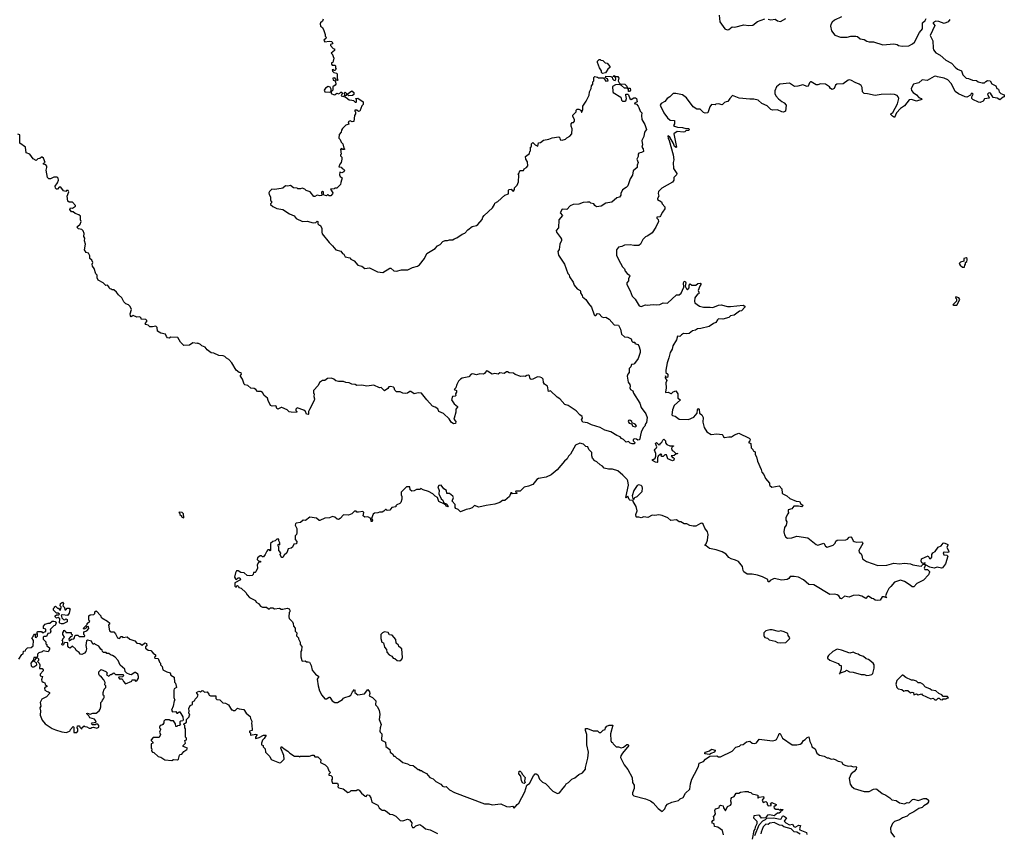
# Model space of a CAD drawing. Extents: x 2494106 to 2685573, y 758056 to 915185.
# Tile 322 of 507: x 2595668 to 2607370, y 869312 to 878982. Entities that reach past the tile are written whole.
import ezdxf

# ---------------------------------------------------------------- set-up
doc = ezdxf.new("R2010")
doc.units = 0

msp = doc.modelspace()

# ---------------------------------------------------------------- linework, layer by layer
at = {"layer": '0CON05XD'}
for points in [[(2599273, 878987), (2599268, 878965), (2599244, 878946), (2599237, 878933), (2599242, 878905), (2599265, 878890), (2599284, 878854), (2599300, 878805), (2599300, 878785), (2599310, 878775), (2599305, 878760), (2599283, 878737), (2599285, 878730), (2599295, 878720), (2599345, 878728), (2599375, 878722), (2599388, 878705), (2599380, 878695), (2599362, 878688), (2599362, 878675), (2599395, 878640), (2599410, 878635), (2599410, 878615), (2599370, 878585), (2599380, 878575), (2599400, 878525), (2599390, 878475), (2599375, 878470), (2599372, 878452), (2599383, 878443), (2599412, 878442), (2599422, 878432), (2599420, 878405), (2599428, 878392), (2599415, 878380), (2599405, 878380), (2599395, 878390), (2599380, 878385), (2599385, 878370), (2599403, 878353), (2599437, 878347), (2599442, 878325), (2599440, 878285), (2599448, 878265), (2599445, 878260), (2599432, 878262), (2599415, 878290), (2599390, 878285), (2599392, 878262), (2599408, 878258), (2599422, 878242), (2599423, 878217), (2599418, 878205), (2599388, 878182), (2599388, 878145), (2599378, 878132), (2599370, 878130), (2599370, 878105), (2599405, 878088), (2599418, 878092), (2599435, 878110), (2599455, 878102), (2599472, 878108), (2599485, 878120), (2599495, 878120), (2599500, 878105), (2599490, 878075), (2599515, 878070), (2599530, 878085), (2599530, 878095), (2599520, 878105), (2599535, 878120), (2599550, 878105), (2599550, 878085), (2599532, 878068), (2599532, 878062), (2599548, 878058), (2599585, 878030), (2599617, 878027), (2599635, 878020), (2599653, 878003), (2599665, 878002), (2599670, 878005), (2599670, 878035), (2599660, 878045), (2599685, 878050), (2599750, 878005), (2599750, 877975), (2599733, 877957), (2599710, 877895), (2599695, 877890), (2599675, 877908), (2599650, 877905), (2599650, 877895), (2599660, 877885), (2599660, 877865), (2599648, 877842), (2599638, 877772), (2599618, 877768), (2599595, 877780), (2599572, 877768), (2599578, 877742), (2599545, 877730), (2599505, 877690), (2599493, 877667), (2599490, 877645), (2599463, 877617), (2599460, 877575), (2599477, 877557), (2599490, 877525), (2599510, 877505), (2599520, 877455), (2599530, 877445), (2599525, 877440), (2599505, 877440), (2599495, 877450), (2599480, 877445), (2599490, 877385), (2599480, 877375), (2599480, 877365), (2599497, 877347), (2599498, 877325), (2599490, 877285), (2599472, 877265), (2599460, 877235), (2599488, 877228), (2599502, 877212), (2599517, 877207), (2599528, 877195), (2599520, 877175), (2599495, 877160), (2599472, 877168), (2599468, 877138), (2599475, 877120), (2599502, 877102), (2599483, 877047), (2599482, 877025), (2599435, 876980), (2599415, 876980), (2599405, 876970), (2599362, 876968), (2599388, 876925), (2599387, 876913), (2599365, 876890), (2599345, 876890), (2599335, 876900), (2599325, 876900), (2599315, 876890), (2599288, 876898), (2599280, 876905), (2599278, 876935), (2599265, 876940), (2599253, 876933), (2599258, 876892), (2599235, 876888), (2599205, 876898), (2599175, 876880), (2599165, 876880), (2599120, 876935), (2599073, 876953), (2599055, 876968), (2599025, 876978), (2599005, 876970), (2598975, 876970), (2598965, 876980), (2598923, 876983), (2598885, 877010), (2598855, 877002), (2598825, 877008), (2598795, 876980), (2598776, 876974), (2598695, 876962), (2598663, 876967), (2598635, 876940), (2598630, 876925), (2598633, 876903), (2598650, 876875), (2598650, 876835), (2598660, 876825), (2598660, 876805), (2598650, 876795), (2598650, 876785), (2598675, 876760), (2598725, 876736), (2598795, 876727), (2598875, 876673), (2598929, 876649), (2598955, 876620), (2599030, 876585), (2599085, 876587), (2599155, 876567), (2599188, 876572), (2599205, 876588), (2599210, 876585), (2599210, 876555), (2599225, 876540), (2599238, 876538), (2599257, 876505), (2599257, 876455), (2599263, 876435), (2599345, 876335), (2599385, 876296), (2599425, 876248), (2599485, 876230), (2599504, 876204), (2599520, 876195), (2599534, 876164), (2599591, 876151), (2599605, 876134), (2599643, 876115), (2599688, 876065), (2599735, 876051), (2599770, 876025), (2599825, 876031), (2599922, 875985), (2599985, 875979), (2600065, 876028), (2600077, 876027), (2600115, 875999), (2600145, 875993), (2600205, 876009), (2600279, 876011), (2600335, 876035), (2600395, 876051), (2600420, 876070), (2600478, 876145), (2600506, 876205), (2600606, 876264), (2600633, 876295), (2600665, 876312), (2600698, 876345), (2600725, 876359), (2600754, 876356), (2600775, 876366), (2600815, 876364), (2600832, 876378), (2600865, 876389), (2600925, 876433), (2600958, 876445), (2600994, 876485), (2601045, 876523), (2601095, 876536), (2601113, 876547), (2601164, 876606), (2601174, 876636), (2601189, 876655), (2601286, 876744), (2601312, 876785), (2601315, 876800), (2601349, 876821), (2601432, 876898), (2601476, 876914), (2601479, 876955), (2601485, 876963), (2601508, 876968), (2601525, 876948), (2601536, 876945), (2601548, 876965), (2601550, 876985), (2601580, 877015), (2601596, 877055), (2601600, 877135), (2601590, 877145), (2601600, 877155), (2601610, 877185), (2601615, 877190), (2601655, 877190), (2601662, 877208), (2601690, 877225), (2601708, 877245), (2601702, 877292), (2601683, 877323), (2601680, 877355), (2601727, 877393), (2601730, 877415), (2601740, 877425), (2601740, 877465), (2601750, 877475), (2601752, 877505), (2601761, 877519), (2601765, 877522), (2601794, 877494), (2601825, 877480), (2601835, 877520), (2601857, 877523), (2601895, 877552), (2601955, 877562), (2601995, 877578), (2602075, 877588), (2602088, 877578), (2602093, 877553), (2602115, 877550), (2602155, 877560), (2602172, 877578), (2602205, 877597), (2602230, 877625), (2602232, 877685), (2602220, 877715), (2602220, 877745), (2602235, 877760), (2602248, 877762), (2602260, 877775), (2602260, 877795), (2602243, 877833), (2602243, 877847), (2602280, 877885), (2602280, 877905), (2602293, 877917), (2602315, 877918), (2602338, 877908), (2602343, 877883), (2602348, 877882), (2602360, 877915), (2602360, 877955), (2602400, 878015), (2602436, 878085), (2602440, 878125), (2602458, 878165), (2602462, 878195), (2602478, 878215), (2602480, 878245), (2602490, 878255), (2602490, 878295), (2602505, 878308), (2602535, 878300), (2602545, 878290), (2602605, 878290), (2602635, 878250), (2602660, 878255), (2602655, 878280), (2602642, 878282), (2602630, 878295), (2602635, 878310), (2602695, 878308), (2602708, 878298), (2602715, 878280), (2602730, 878265), (2602745, 878260), (2602752, 878275), (2602748, 878298), (2602720, 878305), (2602735, 878318), (2602748, 878308), (2602776, 878306), (2602790, 878285), (2602780, 878255), (2602792, 878232), (2602805, 878220), (2602860, 878215), (2602885, 878190), (2602890, 878170), (2602925, 878170), (2602926, 878144), (2602915, 878130), (2602905, 878130), (2602902, 878152), (2602890, 878170), (2602855, 878168), (2602820, 878200), (2602795, 878210), (2602747, 878207), (2602713, 878187), (2602717, 878127), (2602722, 878115), (2602813, 878063), (2602820, 878025), (2602834, 878014), (2602865, 878012), (2602871, 878019), (2602879, 878045), (2602870, 878085), (2602873, 878097), (2602895, 878098), (2602905, 878090), (2602918, 878045), (2602935, 878032), (2602968, 878052), (2602985, 878052), (2602997, 878045), (2603008, 878005), (2602970, 877985), (2602998, 877978), (2603020, 877955), (2603025, 877940), (2603042, 877895), (2603062, 877875), (2603058, 877845), (2603062, 877795), (2603098, 877735), (2603118, 877675), (2603093, 877647), (2603087, 877595), (2603063, 877545), (2603070, 877495), (2603062, 877465), (2603077, 877447), (2603080, 877415), (2603057, 877403), (2603025, 877397), (2603018, 877385), (2603018, 877355), (2603003, 877325), (2603018, 877285), (2603007, 877253), (2603006, 877224), (2602960, 877185), (2602950, 877135), (2602925, 877090), (2602895, 877008), (2602875, 876987), (2602832, 876958), (2602814, 876916), (2602813, 876895), (2602795, 876872), (2602764, 876866), (2602707, 876813), (2602635, 876800), (2602580, 876765), (2602525, 876758), (2602504, 876774), (2602490, 876795), (2602455, 876802), (2602442, 876812), (2602415, 876812), (2602365, 876808), (2602315, 876790), (2602244, 876786), (2602211, 876769), (2602172, 876728), (2602115, 876730), (2602092, 876685), (2602117, 876653), (2602077, 876605), (2602072, 876508), (2602042, 876475), (2602048, 876455), (2602095, 876395)], [(2603980, 879035), (2603988, 878955), (2604047, 878875), (2604075, 878860), (2604097, 878865), (2604135, 878896), (2604167, 878893), (2604275, 878919), (2604335, 878911), (2604382, 878918), (2604435, 878960), (2604525, 878993)], [(2604565, 878990), (2604595, 878980), (2604645, 878987), (2604675, 878967), (2604709, 878961), (2604775, 878997)], [(2605434, 879015), (2605350, 878975), (2605325, 878953), (2605307, 878925), (2605304, 878904), (2605318, 878848), (2605357, 878797), (2605425, 878774), (2605504, 878776), (2605544, 878786), (2605605, 878788), (2605625, 878782), (2605655, 878754), (2605705, 878746), (2605736, 878726), (2605765, 878717), (2605815, 878720), (2605925, 878683), (2606055, 878696), (2606095, 878687), (2606114, 878674), (2606155, 878669), (2606235, 878672), (2606280, 878695), (2606303, 878715), (2606362, 878828), (2606397, 878875), (2606399, 878945), (2606428, 878972), (2606442, 878995)], [(2606723, 878985), (2606701, 878955), (2606655, 878936), (2606590, 878960), (2606555, 878966), (2606522, 878945), (2606546, 878914), (2606490, 878795), (2606521, 878731), (2606524, 878644), (2606530, 878625), (2606555, 878588), (2606609, 878559), (2606675, 878502), (2606744, 878465), (2606785, 878419), (2606815, 878394), (2606860, 878375), (2606879, 878325), (2606915, 878287), (2606945, 878283), (2606992, 878262), (2607039, 878259), (2607060, 878245), (2607107, 878233), (2607135, 878230), (2607151, 878249), (2607171, 878259), (2607200, 878255), (2607221, 878221), (2607270, 878195), (2607280, 878165), (2607300, 878155), (2607310, 878125), (2607330, 878105), (2607368, 878088), (2607370, 878065), (2607355, 878060), (2607315, 878028), (2607285, 878050), (2607239, 878059), (2607205, 878110), (2607195, 878112), (2607182, 878108), (2607170, 878095), (2607192, 878055), (2607189, 878051), (2607135, 878040), (2607117, 878015), (2607085, 877997), (2607065, 878001), (2606995, 878034), (2606983, 878045), (2606983, 878067), (2606998, 878095), (2606988, 878108), (2606975, 878100), (2606970, 878085), (2606925, 878062), (2606905, 878064), (2606825, 878101), (2606785, 878127), (2606741, 878221), (2606698, 878268), (2606657, 878287), (2606575, 878302)], [(2602595, 878342), (2602583, 878353), (2602583, 878375), (2602558, 878408), (2602534, 878474), (2602535, 878490), (2602555, 878510), (2602565, 878510), (2602575, 878500), (2602598, 878498), (2602625, 878468), (2602648, 878465), (2602682, 878425), (2602680, 878415), (2602658, 878395), (2602639, 878361), (2602629, 878351), (2602595, 878342)], [(2606575, 878302), (2606555, 878309), (2606535, 878308), (2606455, 878260), (2606395, 878268), (2606355, 878230), (2606292, 878215), (2606264, 878166), (2606265, 878142), (2606285, 878117), (2606325, 878090), (2606355, 878057), (2606380, 878045), (2606388, 878032), (2606325, 878012), (2606265, 878034), (2606239, 878031), (2606185, 877960), (2606135, 877927), (2606087, 877875), (2606065, 877820), (2606040, 877835), (2606020, 877855), (2606020, 877865), (2606045, 877880), (2606099, 877981), (2606116, 878045), (2606109, 878065), (2606095, 878079), (2606065, 878094), (2606015, 878095), (2605905, 878094), (2605835, 878079), (2605745, 878101), (2605704, 878104), (2605683, 878123), (2605681, 878175), (2605669, 878199), (2605646, 878216), (2605596, 878236), (2605555, 878261), (2605535, 878267), (2605515, 878264), (2605455, 878221), (2605378, 878215), (2605363, 878205), (2605346, 878164), (2605325, 878153), (2605305, 878163), (2605292, 878182), (2605244, 878214), (2605185, 878218), (2605155, 878208), (2605135, 878208), (2605075, 878242), (2605065, 878242), (2605055, 878232), (2605037, 878193), (2605025, 878186), (2604975, 878206), (2604915, 878190), (2604875, 878187), (2604815, 878226), (2604704, 878216), (2604664, 878185), (2604642, 878135), (2604642, 878105), (2604655, 878075), (2604685, 878041), (2604725, 878008), (2604755, 877992), (2604779, 877965), (2604769, 877895), (2604746, 877884), (2604725, 877886), (2604675, 877912), (2604615, 877906), (2604595, 877916), (2604550, 877960), (2604489, 877985), (2604444, 878024), (2604395, 878038), (2604345, 878036), (2604218, 878048), (2604138, 878082), (2604106, 878045), (2604085, 878008), (2604064, 878006), (2604045, 877998), (2604015, 877970), (2603975, 877982), (2603943, 877977), (2603935, 877970), (2603890, 877975), (2603870, 877945), (2603848, 877875), (2603815, 877869), (2603795, 877879), (2603755, 877917), (2603715, 877918), (2603670, 877945), (2603592, 878052), (2603547, 878087), (2603466, 878104), (2603435, 878104), (2603393, 878065), (2603364, 878046), (2603335, 878011), (2603292, 877985), (2603280, 877965), (2603324, 877874), (2603367, 877817), (2603399, 877789), (2603450, 877785), (2603452, 877745), (2603440, 877725), (2603450, 877715), (2603485, 877704), (2603545, 877700), (2603585, 877687), (2603615, 877687), (2603630, 877675), (2603617, 877663), (2603585, 877660), (2603572, 877648), (2603556, 877644), (2603480, 877655), (2603443, 877625), (2603472, 877465), (2603469, 877461), (2603452, 877475), (2603439, 877509), (2603394, 877585), (2603375, 877602), (2603372, 877598), (2603375, 877575), (2603387, 877547), (2603435, 877375), (2603442, 877315), (2603436, 877285), (2603438, 877215), (2603476, 877155), (2603475, 877138), (2603442, 877105), (2603443, 877075), (2603425, 877049), (2603299, 876981), (2603259, 876941), (2603257, 876915), (2603263, 876885), (2603247, 876855), (2603248, 876845), (2603296, 876816), (2603305, 876793), (2603336, 876756), (2603337, 876733), (2603306, 876694), (2603285, 876650), (2603275, 876640), (2603240, 876635), (2603240, 876625), (2603257, 876607), (2603260, 876585), (2603228, 876515), (2603183, 876447), (2603135, 876412), (2603105, 876400), (2603075, 876368), (2603047, 876315), (2603025, 876300), (2602967, 876297), (2602925, 876308), (2602855, 876302), (2602825, 876288), (2602785, 876278), (2602760, 876245), (2602762, 876185), (2602783, 876133), (2602832, 876045), (2602855, 876020), (2602862, 875995), (2602887, 875967), (2602917, 875947), (2602918, 875935), (2602903, 875905), (2602902, 875878), (2602882, 875855), (2602882, 875835), (2602925, 875760), (2602948, 875695), (2602982, 875662), (2603031, 875581), (2603055, 875574), (2603105, 875594), (2603125, 875588), (2603195, 875596), (2603232, 875592), (2603275, 875599), (2603315, 875616), (2603366, 875614), (2603475, 875710), (2603507, 875713), (2603529, 875731), (2603563, 875805), (2603559, 875855), (2603565, 875870), (2603575, 875873), (2603586, 875854), (2603578, 875815), (2603592, 875782), (2603605, 875770), (2603623, 875795), (2603624, 875825), (2603635, 875842), (2603657, 875827), (2603702, 875828), (2603728, 875845), (2603755, 875850), (2603762, 875845), (2603762, 875835), (2603752, 875815), (2603732, 875765), (2603740, 875745), (2603738, 875725), (2603725, 875718), (2603692, 875675), (2603688, 875635), (2603692, 875615), (2603746, 875576), (2603795, 875564), (2603875, 875567), (2603905, 875560), (2603975, 875589), (2604005, 875594), (2604080, 875575), (2604115, 875573), (2604265, 875591), (2604286, 875576), (2604287, 875565), (2604248, 875522), (2604224, 875516), (2604158, 875472), (2604115, 875463), (2604096, 875444), (2604025, 875421), (2603975, 875427), (2603960, 875415), (2603942, 875385), (2603915, 875373), (2603864, 875336), (2603765, 875310), (2603725, 875309), (2603698, 875292), (2603665, 875284), (2603626, 875254), (2603595, 875249), (2603557, 875253), (2603532, 875238), (2603515, 875218), (2603485, 875220), (2603472, 875178), (2603431, 875105), (2603424, 875065), (2603399, 875025), (2603384, 874964), (2603364, 874905), (2603346, 874815), (2603348, 874788), (2603370, 874770), (2603372, 874745), (2603365, 874729), (2603353, 874733), (2603345, 874750), (2603338, 874735), (2603338, 874725), (2603358, 874695), (2603346, 874665), (2603351, 874605), (2603343, 874555), (2603345, 874550), (2603375, 874557), (2603405, 874538), (2603415, 874538), (2603435, 874560), (2603465, 874570), (2603489, 874535), (2603489, 874485), (2603520, 874465), (2603445, 874395), (2603427, 874345), (2603420, 874285), (2603425, 874277), (2603458, 874268), (2603506, 874236), (2603615, 874232), (2603680, 874260), (2603718, 874305), (2603722, 874345), (2603735, 874360), (2603742, 874352), (2603746, 874306), (2603774, 874284), (2603791, 874255), (2603785, 874200), (2603804, 874135), (2603834, 874084), (2603885, 874054), (2603955, 874059), (2604015, 874051), (2604026, 874046), (2604032, 874025), (2604045, 874017), (2604096, 874024), (2604126, 874024), (2604163, 874047), (2604215, 874067), (2604339, 874009), (2604350, 873995), (2604340, 873965), (2604330, 873955), (2604358, 873945), (2604362, 873895), (2604382, 873875), (2604387, 873857), (2604407, 873845), (2604407, 873815), (2604426, 873785), (2604436, 873736), (2604482, 873635), (2604490, 873605), (2604513, 873575), (2604530, 873530), (2604580, 873475), (2604578, 873455), (2604583, 873445), (2604606, 873426), (2604695, 873440), (2604727, 873405), (2604730, 873355), (2604739, 873345), (2604785, 873324), (2604821, 873291), (2604895, 873259), (2604934, 873254), (2604950, 873230), (2604978, 873208), (2604964, 873194), (2604922, 873202), (2604870, 873200), (2604845, 873170), (2604800, 873155), (2604803, 873133), (2604810, 873125), (2604793, 873107), (2604775, 873060), (2604774, 873035), (2604786, 873015), (2604776, 872974), (2604759, 872945), (2604751, 872895), (2604758, 872858), (2604775, 872831), (2604795, 872821), (2604844, 872824), (2604905, 872842), (2605035, 872822), (2605135, 872744), (2605155, 872737), (2605225, 872760), (2605244, 872725), (2605265, 872714), (2605335, 872738), (2605358, 872762), (2605367, 872785), (2605382, 872798), (2605488, 872802), (2605505, 872810), (2605525, 872833), (2605545, 872836), (2605555, 872830), (2605575, 872788), (2605585, 872780), (2605615, 872773), (2605675, 872777), (2605685, 872770), (2605688, 872755), (2605642, 872675), (2605644, 872654), (2605668, 872635), (2605678, 872615), (2605683, 872575), (2605731, 872541), (2605866, 872496), (2605975, 872500), (2606055, 872524), (2606125, 872516), (2606185, 872524), (2606256, 872516), (2606284, 872504), (2606355, 872491), (2606385, 872488), (2606390, 872495), (2606405, 872512), (2606425, 872510), (2606430, 872525), (2606405, 872520), (2606388, 872528), (2606381, 872545), (2606387, 872575), (2606465, 872612), (2606480, 872580), (2606495, 872580), (2606507, 872593), (2606508, 872625), (2606520, 872645), (2606547, 872663), (2606585, 872713), (2606621, 872729), (2606645, 872762), (2606655, 872763), (2606698, 872745), (2606700, 872735), (2606688, 872708), (2606708, 872675), (2606710, 872655), (2606695, 872648), (2606655, 872653), (2606644, 872645), (2606652, 872622), (2606687, 872617), (2606698, 872605), (2606670, 872515), (2606635, 872469), (2606623, 872463), (2606573, 872477), (2606535, 872464), (2606486, 872476), (2606435, 872502), (2606416, 872465), (2606425, 872448), (2606456, 872446), (2606480, 872425), (2606482, 872415), (2606468, 872385), (2606410, 872320), (2606330, 872280), (2606295, 872243), (2606275, 872240), (2606252, 872262), (2606185, 872305), (2606135, 872319), (2606065, 872296), (2606022, 872245), (2605999, 872221), (2605973, 872175), (2605958, 872135), (2605968, 872112), (2605942, 872122), (2605918, 872122), (2605895, 872082), (2605865, 872078), (2605835, 872082), (2605815, 872100), (2605795, 872102), (2605755, 872129), (2605744, 872126), (2605725, 872103), (2605675, 872132), (2605635, 872142), (2605575, 872139), (2605525, 872119), (2605471, 872129), (2605435, 872100), (2605425, 872102), (2605405, 872136), (2605385, 872147), (2605355, 872154), (2605295, 872149), (2605108, 872265), (2605045, 872271), (2604985, 872326), (2604925, 872357), (2604874, 872366), (2604825, 872366), (2604808, 872342), (2604790, 872330), (2604725, 872320), (2604635, 872339), (2604588, 872315), (2604575, 872300), (2604565, 872300), (2604558, 872328), (2604495, 872361), (2604435, 872381), (2604375, 872392), (2604315, 872392), (2604275, 872420)], [(2599355, 878120), (2599370, 878130), (2599370, 878155), (2599358, 878178), (2599335, 878188), (2599301, 878169), (2599288, 878145), (2599294, 878124), (2599355, 878120)], [(2599578, 878078), (2599560, 878095), (2599615, 878138), (2599640, 878115), (2599637, 878093), (2599625, 878080), (2599578, 878078)], [(2602095, 876395), (2602106, 876375), (2602106, 876356), (2602088, 876315), (2602079, 876251), (2602062, 876225), (2602071, 876185), (2602144, 876075), (2602184, 875965), (2602198, 875948), (2602204, 875924), (2602244, 875864), (2602258, 875825), (2602294, 875784), (2602327, 875765), (2602333, 875755), (2602332, 875735), (2602352, 875705), (2602355, 875690), (2602395, 875657), (2602427, 875607), (2602463, 875565), (2602496, 875476), (2602505, 875468), (2602515, 875468), (2602535, 875490), (2602555, 875488), (2602585, 875450), (2602605, 875444), (2602635, 875447), (2602674, 875424), (2602734, 875354), (2602785, 875350), (2602807, 875305), (2602820, 875245), (2602854, 875214), (2602897, 875207), (2602935, 875188), (2602943, 875163), (2602955, 875150), (2602978, 875148), (2602980, 875135), (2603015, 875120), (2603028, 875105), (2603043, 875053), (2603042, 875025), (2603017, 874955), (2602976, 874894), (2602965, 874889), (2602938, 874885), (2602932, 874855), (2602912, 874835), (2602912, 874788), (2602895, 874770), (2602886, 874744), (2602898, 874675), (2602918, 874645), (2602923, 874625), (2602920, 874605), (2602928, 874585), (2602955, 874570), (2602963, 874545), (2603040, 874425), (2603054, 874374), (2603108, 874298), (2603124, 874255), (2603116, 874195), (2603105, 874180), (2603098, 874152), (2603079, 874131), (2603052, 874078), (2603035, 873990), (2603014, 873984), (2602997, 873997), (2602975, 874000), (2602958, 873992), (2602960, 873975), (2602977, 873957), (2602975, 873942), (2602945, 873940), (2602925, 873950), (2602905, 873970), (2602875, 873960), (2602845, 873992), (2602820, 874005), (2602804, 874024), (2602765, 874040), (2602695, 874083), (2602622, 874102), (2602566, 874136), (2602465, 874166), (2602415, 874190), (2602359, 874199), (2602343, 874225), (2602358, 874245), (2602352, 874265), (2602324, 874284), (2602282, 874335), (2602185, 874397), (2602145, 874410), (2602088, 874475), (2602054, 874494), (2601975, 874572), (2601952, 874565), (2601942, 874625), (2601905, 874652), (2601895, 874670), (2601889, 874709), (2601875, 874724), (2601855, 874734), (2601822, 874738), (2601765, 874710), (2601745, 874707), (2601733, 874715), (2601725, 874750), (2601716, 874756), (2601695, 874753), (2601675, 874741), (2601655, 874747), (2601622, 874742), (2601556, 874766), (2601535, 874780), (2601485, 874783), (2601465, 874797), (2601455, 874797), (2601424, 874776), (2601376, 874784), (2601355, 874770), (2601315, 874777), (2601285, 874770), (2601226, 874806), (2601215, 874807), (2601193, 874777), (2601179, 874771), (2601135, 874774), (2601098, 874762), (2601055, 874774), (2601035, 874770), (2601005, 874738), (2600925, 874722), (2600905, 874710), (2600882, 874685), (2600862, 874645), (2600852, 874608), (2600832, 874585), (2600860, 874575), (2600860, 874555), (2600848, 874535), (2600850, 874515), (2600842, 874508), (2600812, 874505), (2600798, 874465), (2600832, 874415), (2600870, 874385), (2600870, 874375), (2600850, 874355), (2600852, 874318), (2600833, 874245), (2600828, 874235), (2600850, 874205), (2600848, 874182), (2600825, 874180), (2600795, 874197), (2600770, 874240), (2600705, 874300), (2600650, 874325), (2600636, 874356), (2600605, 874378), (2600575, 874388), (2600505, 874463), (2600445, 874542), (2600405, 874547), (2600355, 874537), (2600315, 874562), (2600305, 874562), (2600275, 874544), (2600255, 874540), (2600220, 874545), (2600189, 874559), (2600145, 874560), (2600125, 874580), (2600120, 874605), (2600110, 874615), (2600075, 874622), (2600055, 874620), (2600043, 874597), (2600005, 874572), (2599965, 874610), (2599945, 874608), (2599875, 874637), (2599795, 874626), (2599735, 874639), (2599675, 874636), (2599655, 874646), (2599615, 874651), (2599585, 874666), (2599545, 874669), (2599515, 874682), (2599455, 874680), (2599425, 874690), (2599401, 874711), (2599375, 874720), (2599325, 874718), (2599296, 874694), (2599268, 874692), (2599230, 874670), (2599216, 874634), (2599160, 874575), (2599160, 874545), (2599168, 874535), (2599162, 874505), (2599172, 874475), (2599168, 874455), (2599110, 874350), (2599102, 874325), (2599102, 874295), (2599095, 874288), (2599075, 874292), (2599064, 874324), (2599045, 874343), (2598965, 874368), (2598948, 874355), (2598948, 874338), (2598960, 874325), (2598958, 874312), (2598893, 874317), (2598872, 874322), (2598845, 874344), (2598785, 874371), (2598775, 874373), (2598735, 874352), (2598725, 874360), (2598715, 874388), (2598705, 874392), (2598667, 874387), (2598650, 874395), (2598620, 874455), (2598613, 874485), (2598572, 874515), (2598553, 874553), (2598535, 874563), (2598495, 874562), (2598476, 874586), (2598455, 874600), (2598415, 874602), (2598380, 874635), (2598345, 874642), (2598335, 874652), (2598315, 874710), (2598290, 874745), (2598290, 874755), (2598302, 874768), (2598300, 874785), (2598275, 874790), (2598240, 874815), (2598190, 874905), (2598153, 874943), (2598125, 874958), (2598105, 874978), (2598085, 874988), (2598035, 874990), (2597975, 875020), (2597945, 875022), (2597895, 875058), (2597870, 875090), (2597834, 875104), (2597815, 875122), (2597786, 875136), (2597775, 875133), (2597725, 875142), (2597685, 875114), (2597618, 875108), (2597579, 875149), (2597546, 875206), (2597465, 875207), (2597445, 875198), (2597425, 875202), (2597412, 875215), (2597400, 875245), (2597345, 875257), (2597305, 875282), (2597302, 875322), (2597285, 875338), (2597245, 875330), (2597215, 875332), (2597195, 875350), (2597165, 875358), (2597158, 875372), (2597180, 875395), (2597178, 875408), (2597165, 875420), (2597113, 875423), (2597110, 875435), (2597095, 875450), (2597058, 875448), (2597015, 875468), (2596992, 875452), (2596983, 875463), (2596980, 875485), (2596997, 875537), (2596980, 875575), (2596960, 875595), (2596930, 875605), (2596907, 875627), (2596882, 875675), (2596842, 875712), (2596820, 875745), (2596785, 875770), (2596765, 875770), (2596755, 875780), (2596742, 875782), (2596730, 875795), (2596730, 875805), (2596710, 875825), (2596693, 875823), (2596660, 875855), (2596602, 875885), (2596588, 875915), (2596587, 875945), (2596573, 875963), (2596552, 876025), (2596533, 876053), (2596530, 876075), (2596536, 876096), (2596523, 876123), (2596502, 876145), (2596502, 876175), (2596486, 876206), (2596457, 876217), (2596438, 876248), (2596448, 876315), (2596438, 876355), (2596440, 876385), (2596430, 876405), (2596432, 876442), (2596422, 876472), (2596405, 876490), (2596365, 876498), (2596348, 876515), (2596354, 876526), (2596385, 876550), (2596398, 876585), (2596390, 876605), (2596390, 876645), (2596372, 876662), (2596325, 876678), (2596305, 876700), (2596285, 876700), (2596263, 876725), (2596270, 876745), (2596295, 876740), (2596330, 876765), (2596330, 876775), (2596295, 876812), (2596255, 876812), (2596238, 876825), (2596230, 876885), (2596250, 876935), (2596245, 876950), (2596225, 876950), (2596215, 876940), (2596188, 876948), (2596155, 876990), (2596135, 876990), (2596115, 876968), (2596105, 876968), (2596092, 876978), (2596088, 877005), (2596117, 877043), (2596128, 877075), (2596125, 877100), (2596112, 877112), (2596075, 877112), (2596035, 877092), (2596015, 877092), (2595998, 877105), (2595982, 877195), (2595992, 877225), (2595992, 877242), (2595978, 877258), (2595950, 877265), (2595950, 877275), (2595970, 877285), (2595950, 877335), (2595935, 877350), (2595925, 877350), (2595908, 877332), (2595885, 877330), (2595865, 877310), (2595827, 877327), (2595790, 877385), (2595745, 877400), (2595738, 877468), (2595668, 877515), (2595670, 877615), (2595645, 877620)], [(2606895, 876040), (2606900, 876065), (2606910, 876075), (2606910, 876095), (2606925, 876110), (2606930, 876125), (2606930, 876145), (2606915, 876152), (2606890, 876145), (2606888, 876112), (2606848, 876102), (2606832, 876085), (2606844, 876064), (2606875, 876040), (2606895, 876040)], [(2606805, 875590), (2606842, 875655), (2606830, 875675), (2606795, 875690), (2606790, 875675), (2606800, 875665), (2606800, 875635), (2606760, 875595), (2606765, 875590), (2606805, 875590)], [(2602985, 874143), (2603000, 874155), (2602982, 874175), (2602945, 874190), (2602942, 874205), (2602928, 874218), (2602915, 874222), (2602903, 874217), (2602898, 874205), (2602910, 874185), (2602938, 874178), (2602955, 874153), (2602985, 874143)], [(2604275, 872420), (2604267, 872437), (2604260, 872485), (2604211, 872541), (2604175, 872560), (2604124, 872574), (2604095, 872592), (2604065, 872628), (2604015, 872659), (2603945, 872682), (2603865, 872698), (2603825, 872730), (2603812, 872732), (2603827, 872753), (2603841, 872795), (2603849, 872865), (2603842, 872895), (2603810, 872940), (2603789, 872985), (2603775, 872997), (2603760, 872995), (2603705, 872962), (2603672, 872962), (2603632, 872972), (2603595, 872992), (2603565, 872990), (2603525, 873013), (2603505, 873016), (2603475, 873037), (2603405, 873030), (2603371, 873061), (2603305, 873090), (2603265, 873097), (2603215, 873088), (2603185, 873092), (2603133, 873067), (2603085, 873073), (2603055, 873060), (2603025, 873070), (2602998, 873068), (2602993, 873073), (2602990, 873100), (2603008, 873145), (2602996, 873196), (2602958, 873255), (2602958, 873268), (2602920, 873270), (2602910, 873280), (2602902, 873298), (2602895, 873320), (2602875, 873300), (2602873, 873305), (2602902, 873448), (2602895, 873500), (2602886, 873516), (2602838, 873568), (2602775, 873620), (2602715, 873642), (2602665, 873640), (2602615, 873650), (2602596, 873676), (2602565, 873690), (2602529, 873729), (2602505, 873740), (2602475, 873770), (2602467, 873797), (2602467, 873837), (2602430, 873875), (2602420, 873905), (2602395, 873910), (2602367, 873937), (2602325, 873948), (2602274, 873926), (2602215, 873820), (2602190, 873795), (2602176, 873764), (2602142, 873735), (2602056, 873634), (2601985, 873572), (2601925, 873546), (2601835, 873530), (2601814, 873516), (2601765, 873458), (2601715, 873438), (2601663, 873427), (2601615, 873380), (2601565, 873380), (2601560, 873365), (2601578, 873358), (2601575, 873350), (2601525, 873348), (2601515, 873358), (2601505, 873358), (2601490, 873315), (2601435, 873268), (2601405, 873268), (2601375, 873244), (2601315, 873223), (2601211, 873209), (2601125, 873187), (2601075, 873210), (2601045, 873182), (2601015, 873167), (2600975, 873160), (2600905, 873132), (2600879, 873159), (2600852, 873172), (2600843, 873183), (2600842, 873222), (2600808, 873258), (2600822, 873305), (2600815, 873320), (2600775, 873352), (2600745, 873350), (2600742, 873385), (2600708, 873405), (2600675, 873450), (2600650, 873445), (2600638, 873432), (2600652, 873385), (2600650, 873345), (2600677, 873287), (2600695, 873270), (2600710, 873240), (2600735, 873227), (2600758, 873205), (2600760, 873195), (2600755, 873192), (2600735, 873202), (2600728, 873218), (2600710, 873230), (2600648, 873255), (2600634, 873304), (2600605, 873320), (2600577, 873347), (2600526, 873376), (2600464, 873394), (2600435, 873410), (2600425, 873400), (2600385, 873400), (2600355, 873383), (2600328, 873378), (2600310, 873395), (2600305, 873430), (2600265, 873430), (2600202, 873365), (2600202, 873335), (2600210, 873315), (2600208, 873285), (2600198, 873245), (2600185, 873232), (2600150, 873215), (2600140, 873205), (2600138, 873192), (2600090, 873185), (2600065, 873152), (2600035, 873150), (2600025, 873160), (2600015, 873160), (2599995, 873140), (2599975, 873130), (2599945, 873130), (2599925, 873122), (2599883, 873117), (2599868, 873105), (2599850, 873055), (2599860, 873035), (2599855, 873020), (2599845, 873020), (2599840, 873055), (2599805, 873072), (2599768, 873068), (2599750, 873085), (2599758, 873125), (2599747, 873137), (2599695, 873128), (2599675, 873130), (2599665, 873140), (2599645, 873140), (2599615, 873108), (2599577, 873093), (2599515, 873098), (2599476, 873054), (2599455, 873042), (2599440, 873045), (2599415, 873070), (2599385, 873078), (2599348, 873062), (2599295, 873058), (2599235, 873028), (2599225, 873030), (2599195, 873058), (2599115, 873070), (2599065, 873030), (2599038, 873032), (2599005, 873008), (2598955, 872998), (2598945, 872990), (2598942, 872975), (2598963, 872935), (2598962, 872885), (2598958, 872862), (2598943, 872847), (2598940, 872805), (2598962, 872782), (2598958, 872752), (2598925, 872750), (2598910, 872715), (2598895, 872700), (2598860, 872695), (2598842, 872645), (2598812, 872618), (2598795, 872590), (2598785, 872590), (2598770, 872605), (2598762, 872625), (2598770, 872645), (2598748, 872675), (2598748, 872718), (2598740, 872725), (2598740, 872745), (2598745, 872750), (2598758, 872742), (2598760, 872765), (2598748, 872788), (2598747, 872807), (2598725, 872810), (2598705, 872790), (2598675, 872780), (2598650, 872755), (2598650, 872675), (2598645, 872670), (2598635, 872680), (2598615, 872680), (2598603, 872667), (2598587, 872625), (2598565, 872600), (2598555, 872600), (2598542, 872612), (2598525, 872612), (2598492, 872588), (2598490, 872565), (2598505, 872550), (2598528, 872548), (2598530, 872535), (2598505, 872530), (2598490, 872505), (2598492, 872465), (2598475, 872420), (2598465, 872410), (2598445, 872410), (2598442, 872388), (2598432, 872378), (2598395, 872372), (2598372, 872378), (2598335, 872408), (2598295, 872410), (2598265, 872430), (2598245, 872430), (2598233, 872407), (2598222, 872355), (2598232, 872335), (2598245, 872330), (2598265, 872350), (2598285, 872350), (2598290, 872325), (2598225, 872290), (2598225, 872250), (2598235, 872240), (2598245, 872240), (2598250, 872255), (2598258, 872258), (2598270, 872245), (2598272, 872232), (2598300, 872225), (2598356, 872176), (2598370, 872145), (2598400, 872115), (2598469, 872079), (2598480, 872060), (2598505, 872042), (2598531, 872011), (2598555, 871998), (2598602, 871998), (2598625, 871980), (2598635, 871980), (2598648, 871992), (2598675, 871992), (2598695, 871982), (2598755, 871988), (2598775, 871978), (2598795, 871978), (2598845, 871988), (2598869, 871979), (2598880, 871965), (2598880, 871945), (2598870, 871935), (2598868, 871885), (2598872, 871865), (2598908, 871825), (2598916, 871806), (2598920, 871775), (2598942, 871752), (2598940, 871715), (2598960, 871695), (2598958, 871658), (2598980, 871635), (2598980, 871625), (2599002, 871585), (2599002, 871555), (2599022, 871532), (2599018, 871485), (2599008, 871475), (2599009, 871409), (2599020, 871365), (2599025, 871358), (2599062, 871362), (2599075, 871352), (2599095, 871352), (2599110, 871345), (2599130, 871305), (2599145, 871250), (2599185, 871202), (2599222, 871175), (2599202, 871145), (2599213, 871065), (2599230, 871005), (2599258, 870955), (2599295, 870912), (2599315, 870912), (2599345, 870930), (2599355, 870930), (2599382, 870885), (2599415, 870868), (2599445, 870868), (2599505, 870902), (2599515, 870918), (2599532, 870928), (2599585, 870943), (2599602, 870955), (2599622, 870995), (2599645, 871020), (2599650, 871015), (2599650, 870985), (2599685, 870958), (2599765, 870970), (2599805, 871020), (2599824, 870995), (2599829, 870975), (2599820, 870945), (2599860, 870925), (2599902, 870885), (2599898, 870838), (2599915, 870820), (2599938, 870775), (2599948, 870725), (2599940, 870665), (2599962, 870605), (2599950, 870565), (2599948, 870525), (2599950, 870515), (2599970, 870495), (2599968, 870418), (2600016, 870396), (2600020, 870345), (2600065, 870310), (2600072, 870275), (2600097, 870257), (2600115, 870230), (2600128, 870228), (2600150, 870205), (2600175, 870192), (2600222, 870152), (2600275, 870140), (2600303, 870123), (2600345, 870120), (2600405, 870070), (2600415, 870070), (2600425, 870060), (2600445, 870060), (2600463, 870043), (2600503, 870023), (2600544, 869974), (2600581, 869961), (2600615, 869930), (2600672, 869895), (2600692, 869872), (2600714, 869864), (2600735, 869868), (2600745, 869862), (2600775, 869828), (2600835, 869798), (2601193, 869663), (2601245, 869662), (2601285, 869652), (2601385, 869662), (2601455, 869630), (2601485, 869628), (2601526, 869636), (2601545, 869610), (2601579, 869655), (2601600, 869670), (2601670, 869805), (2601696, 869884), (2601727, 869903), (2601775, 869997), (2601795, 870021), (2601805, 870021), (2601825, 870008), (2601847, 869957), (2601882, 869921), (2601915, 869904), (2602004, 869814), (2602060, 869785), (2602085, 869792), (2602125, 869850), (2602150, 869875), (2602161, 869899), (2602190, 869915), (2602230, 869955), (2602267, 869973), (2602315, 870012), (2602355, 870032), (2602392, 870075), (2602392, 870095), (2602422, 870205), (2602428, 870275), (2602410, 870365), (2602410, 870485), (2602393, 870533), (2602392, 870558), (2602415, 870558), (2602485, 870532), (2602535, 870530), (2602555, 870510), (2602575, 870510), (2602603, 870537), (2602628, 870545), (2602631, 870565), (2602645, 870584), (2602674, 870596), (2602717, 870597), (2602688, 870495), (2602692, 870415), (2602700, 870395), (2602715, 870390), (2602720, 870375), (2602755, 870340), (2602785, 870340), (2602815, 870330), (2602845, 870338), (2602884, 870366), (2602896, 870366), (2602906, 870356), (2602832, 870265), (2602814, 870235), (2602810, 870215), (2602850, 870125), (2602895, 870070), (2602947, 869977), (2602950, 869915), (2602970, 869885), (2602970, 869845), (2602950, 869795), (2602952, 869772), (2602968, 869758), (2603105, 869723), (2603165, 869697), (2603198, 869675), (2603255, 869608), (2603305, 869570), (2603337, 869603), (2603348, 869635), (2603365, 869660), (2603418, 869682), (2603497, 869703), (2603516, 869724), (2603555, 869738), (2603580, 869790), (2603632, 869835), (2603640, 869900), (2603658, 869955), (2603689, 870015)], [(2603245, 873720), (2603225, 873722), (2603190, 873745), (2603190, 873755), (2603205, 873758), (2603219, 873771), (2603228, 873795), (2603228, 873825), (2603212, 873865), (2603221, 873879), (2603238, 873892), (2603240, 873905), (2603223, 873945), (2603235, 873957), (2603265, 873930), (2603278, 873932), (2603280, 873945), (2603299, 873961), (2603310, 873985), (2603325, 873997), (2603342, 873975), (2603343, 873953), (2603360, 873935), (2603395, 873918), (2603438, 873918), (2603438, 873912), (2603420, 873900), (2603413, 873887), (2603422, 873862), (2603440, 873855), (2603462, 873832), (2603490, 873825), (2603465, 873820), (2603445, 873802), (2603412, 873798), (2603425, 873780), (2603435, 873780), (2603448, 873765), (2603443, 873747), (2603425, 873740), (2603371, 873761), (2603355, 873810), (2603335, 873810), (2603315, 873790), (2603295, 873790), (2603290, 873805), (2603300, 873815), (2603285, 873820), (2603257, 873793), (2603248, 873775), (2603250, 873725), (2603245, 873720)], [(2602965, 873280), (2602978, 873302), (2603006, 873314), (2603064, 873375), (2603071, 873415), (2603066, 873435), (2603054, 873445), (2603025, 873452), (2603006, 873445), (2602965, 873385), (2602947, 873325), (2602955, 873290), (2602965, 873280)], [(2597615, 873060), (2597620, 873065), (2597615, 873110), (2597597, 873127), (2597565, 873130), (2597560, 873125), (2597570, 873115), (2597572, 873102), (2597590, 873085), (2597590, 873075), (2597615, 873060)], [(2595947, 871107), (2595965, 871100), (2595972, 871082), (2595990, 871065), (2595990, 871055), (2595972, 871048), (2595963, 871037), (2595968, 871015), (2595995, 870998), (2596010, 870995), (2596020, 870985), (2596020, 870975), (2595986, 870934), (2595932, 870908), (2595910, 870865), (2595918, 870825), (2595908, 870805), (2595916, 870766), (2595910, 870715), (2595936, 870656), (2595972, 870615), (2596055, 870558), (2596095, 870542), (2596168, 870518), (2596225, 870512), (2596268, 870532), (2596270, 870545), (2596305, 870580), (2596310, 870575), (2596312, 870512), (2596345, 870510), (2596360, 870525), (2596360, 870555), (2596350, 870565), (2596355, 870590), (2596378, 870588), (2596382, 870572), (2596405, 870550), (2596412, 870568), (2596435, 870590), (2596442, 870582), (2596465, 870578), (2596495, 870560), (2596515, 870560), (2596525, 870570), (2596545, 870572), (2596585, 870562), (2596610, 870575), (2596610, 870595), (2596595, 870610), (2596575, 870610), (2596565, 870600), (2596532, 870602), (2596520, 870615), (2596530, 870625), (2596578, 870632), (2596570, 870655), (2596555, 870667), (2596500, 870685), (2596488, 870708), (2596462, 870735), (2596475, 870740), (2596505, 870728), (2596535, 870742), (2596575, 870740), (2596613, 870767), (2596624, 870786), (2596632, 870815), (2596632, 870865), (2596648, 870882), (2596650, 870895), (2596665, 870910), (2596670, 870925), (2596670, 870945), (2596660, 870955), (2596658, 870985), (2596670, 871025), (2596690, 871045), (2596690, 871065), (2596680, 871075), (2596682, 871105), (2596667, 871137), (2596640, 871170), (2596617, 871187), (2596608, 871205), (2596608, 871232), (2596635, 871260), (2596690, 871235), (2596708, 871218), (2596700, 871195), (2596725, 871180), (2596745, 871200), (2596755, 871200), (2596785, 871220), (2596805, 871200), (2596898, 871198), (2596900, 871185), (2596888, 871172), (2596845, 871170), (2596840, 871165), (2596855, 871150), (2596885, 871150), (2596900, 871115), (2596925, 871090), (2597000, 871120), (2597005, 871138), (2597035, 871138), (2597040, 871135), (2597040, 871120), (2597060, 871125), (2597079, 871155), (2597080, 871175), (2597070, 871205), (2597045, 871222), (2597035, 871222), (2596993, 871197), (2596975, 871198), (2596940, 871215), (2596920, 871235), (2596918, 871265), (2596861, 871311), (2596838, 871365), (2596802, 871405), (2596770, 871425), (2596745, 871432), (2596725, 871450), (2596705, 871450), (2596695, 871460), (2596662, 871462), (2596650, 871475), (2596648, 871488), (2596632, 871502), (2596610, 871535), (2596570, 871555), (2596555, 871570), (2596545, 871560), (2596535, 871560), (2596520, 871595), (2596475, 871608), (2596462, 871598), (2596452, 871545), (2596460, 871505), (2596454, 871475), (2596438, 871455), (2596405, 871438), (2596385, 871442), (2596375, 871460), (2596340, 871485), (2596330, 871505), (2596297, 871537), (2596267, 871513), (2596252, 871522), (2596240, 871535), (2596238, 871578), (2596205, 871580), (2596192, 871568), (2596188, 871552), (2596175, 871550), (2596170, 871555), (2596170, 871565), (2596180, 871575), (2596180, 871595), (2596170, 871605), (2596180, 871615), (2596180, 871625), (2596200, 871645), (2596180, 871675), (2596180, 871695), (2596190, 871705), (2596192, 871728), (2596210, 871715), (2596215, 871700), (2596278, 871698), (2596280, 871685), (2596290, 871675), (2596288, 871652), (2596272, 871648), (2596250, 871625), (2596255, 871600), (2596285, 871620), (2596310, 871625), (2596320, 871635), (2596322, 871658), (2596333, 871667), (2596357, 871667), (2596375, 871650), (2596438, 871652), (2596440, 871665), (2596430, 871675), (2596430, 871705), (2596465, 871720), (2596490, 871745), (2596485, 871770), (2596462, 871768), (2596460, 871755), (2596435, 871740), (2596420, 871745), (2596468, 871792), (2596470, 871805), (2596500, 871835), (2596490, 871845), (2596490, 871895), (2596505, 871910), (2596548, 871912), (2596560, 871925), (2596560, 871945), (2596576, 871956), (2596630, 871895), (2596630, 871885), (2596642, 871872), (2596710, 871835), (2596738, 871808), (2596722, 871785), (2596735, 871720), (2596755, 871708), (2596786, 871706), (2596808, 871685), (2596830, 871635), (2596852, 871628), (2596875, 871650), (2596885, 871650), (2596895, 871640), (2596945, 871647), (2596975, 871620), (2597035, 871598), (2597061, 871571), (2597097, 871567), (2597125, 871550), (2597155, 871578), (2597175, 871568), (2597178, 871542), (2597162, 871528), (2597162, 871512), (2597195, 871488), (2597226, 871486), (2597255, 871452), (2597280, 871435), (2597280, 871415), (2597270, 871405), (2597272, 871395), (2597315, 871390), (2597330, 871345), (2597340, 871335), (2597340, 871315), (2597360, 871295), (2597367, 871257), (2597415, 871230), (2597455, 871220), (2597465, 871190), (2597505, 871170), (2597508, 871108), (2597520, 871095), (2597530, 871045), (2597505, 871030), (2597498, 871012), (2597498, 870925), (2597510, 870895), (2597503, 870887), (2597492, 870825), (2597472, 870775), (2597485, 870758), (2597525, 870760), (2597535, 870740), (2597545, 870740), (2597563, 870757), (2597570, 870755), (2597607, 870697), (2597612, 870658), (2597605, 870650), (2597583, 870647), (2597572, 870638), (2597570, 870615), (2597578, 870602), (2597568, 870592), (2597545, 870590), (2597535, 870580), (2597525, 870580), (2597518, 870615), (2597495, 870650), (2597465, 870650), (2597445, 870662), (2597395, 870660), (2597380, 870645), (2597380, 870625), (2597370, 870605), (2597355, 870598), (2597338, 870592), (2597328, 870575), (2597328, 870565), (2597340, 870555), (2597342, 870545), (2597330, 870515), (2597340, 870485), (2597325, 870450), (2597255, 870450), (2597230, 870425), (2597230, 870415), (2597250, 870395), (2597250, 870385), (2597230, 870375), (2597230, 870325), (2597238, 870318), (2597233, 870293), (2597245, 870278), (2597262, 870272), (2597314, 870224), (2597345, 870218), (2597394, 870184), (2597475, 870178), (2597495, 870190), (2597543, 870187), (2597556, 870194), (2597565, 870240), (2597575, 870250), (2597596, 870254), (2597617, 870283), (2597655, 870310), (2597660, 870325), (2597612, 870345), (2597612, 870355), (2597640, 870385), (2597630, 870415), (2597650, 870425), (2597650, 870445), (2597640, 870455), (2597638, 870475), (2597638, 870555), (2597630, 870565), (2597630, 870595), (2597620, 870605), (2597620, 870615), (2597635, 870620), (2597650, 870635), (2597650, 870665), (2597680, 870695), (2597680, 870705), (2597690, 870715), (2597678, 870745), (2597682, 870765), (2597678, 870795), (2597695, 870830), (2597720, 870845), (2597722, 870875), (2597748, 870892), (2597752, 870908), (2597775, 870930), (2597787, 870953), (2597770, 870985), (2597795, 871000), (2597818, 870992), (2597835, 871010), (2597850, 871005), (2597865, 870990), (2597895, 870992), (2597917, 870967), (2597920, 870955), (2597935, 870948), (2597998, 870948), (2598000, 870915), (2598012, 870902), (2598045, 870900), (2598082, 870862), (2598115, 870860), (2598150, 870840), (2598185, 870780), (2598195, 870780), (2598205, 870770), (2598228, 870772), (2598255, 870800), (2598275, 870790), (2598330, 870785), (2598361, 870741), (2598405, 870700), (2598410, 870675), (2598426, 870646), (2598422, 870615), (2598428, 870605), (2598430, 870535), (2598400, 870525), (2598400, 870515), (2598410, 870505), (2598410, 870480), (2598475, 870490), (2598488, 870488), (2598472, 870455), (2598470, 870445), (2598475, 870440), (2598515, 870450), (2598565, 870478), (2598598, 870478), (2598575, 870440), (2598555, 870420), (2598540, 870385), (2598540, 870365), (2598560, 870355), (2598562, 870342), (2598587, 870317), (2598590, 870275), (2598640, 870225), (2598655, 870190), (2598755, 870150), (2598770, 870155), (2598810, 870195), (2598807, 870237), (2598770, 870325), (2598775, 870340), (2598785, 870340), (2598810, 870315), (2598855, 870290), (2598880, 870265), (2598935, 870230), (2598985, 870230), (2598995, 870220), (2599005, 870230), (2599112, 870228), (2599145, 870242), (2599165, 870240), (2599175, 870220), (2599212, 870222), (2599247, 870187), (2599242, 870152), (2599300, 870125), (2599325, 870100), (2599343, 870053), (2599360, 870035), (2599340, 870015), (2599340, 870005), (2599365, 870000), (2599380, 869985), (2599380, 869955), (2599372, 869945), (2599385, 869910), (2599445, 869910), (2599452, 869885), (2599450, 869865), (2599462, 869852), (2599512, 869842), (2599568, 869798), (2599590, 869805), (2599608, 869822), (2599665, 869820), (2599685, 869833), (2599702, 869825), (2599730, 869790), (2599775, 869752), (2599790, 869750), (2599792, 869765), (2599805, 869770), (2599822, 869765), (2599840, 869735), (2599854, 869684), (2599925, 869647), (2599940, 869615), (2599964, 869594), (2599975, 869588), (2600005, 869588), (2600036, 869566)], [(2596165, 871800), (2596145, 871810), (2596140, 871815), (2596145, 871860), (2596125, 871878), (2596105, 871870), (2596090, 871885), (2596090, 871895), (2596105, 871910), (2596132, 871908), (2596140, 871915), (2596125, 871930), (2596105, 871930), (2596070, 871965), (2596070, 871985), (2596080, 871995), (2596080, 872005), (2596095, 872010), (2596115, 871990), (2596128, 871988), (2596148, 871962), (2596160, 871995), (2596160, 872005), (2596150, 872015), (2596152, 872045), (2596175, 872058), (2596188, 872045), (2596180, 872015), (2596200, 871995), (2596205, 871970), (2596215, 871970), (2596233, 871987), (2596255, 871990), (2596270, 871975), (2596262, 871968), (2596255, 871930), (2596235, 871900), (2596175, 871910), (2596160, 871905), (2596168, 871875), (2596190, 871855), (2596205, 871850), (2596215, 871860), (2596230, 871855), (2596230, 871825), (2596185, 871802), (2596165, 871800)], [(2595658, 871382), (2595694, 871436), (2595710, 871445), (2595714, 871476), (2595738, 871482), (2595740, 871495), (2595760, 871515), (2595805, 871520), (2595828, 871542), (2595830, 871605), (2595810, 871635), (2595828, 871652), (2595830, 871665), (2595842, 871678), (2595858, 871678), (2595850, 871665), (2595850, 871645), (2595865, 871640), (2595878, 871655), (2595878, 871685), (2595870, 871695), (2595885, 871710), (2595925, 871710), (2595935, 871700), (2595955, 871700), (2595962, 871708), (2595978, 871712), (2595978, 871738), (2595950, 871745), (2595950, 871775), (2595972, 871798), (2596005, 871810), (2596025, 871810), (2596055, 871832), (2596075, 871832), (2596088, 871828), (2596100, 871815), (2596088, 871782), (2596075, 871780), (2596032, 871738), (2596030, 871725), (2596038, 871715), (2596028, 871692), (2596002, 871688), (2595988, 871652), (2595955, 871650), (2595948, 871642), (2595948, 871618), (2595978, 871588), (2595980, 871565), (2595990, 871555), (2595992, 871542), (2596020, 871515), (2596020, 871495), (2596005, 871470), (2595945, 871480), (2595935, 871470), (2595894, 871456), (2595878, 871442), (2595878, 871412), (2595870, 871405), (2595890, 871385), (2595890, 871365), (2595880, 871355), (2595900, 871335), (2595908, 871315), (2595902, 871272), (2595935, 871270), (2595948, 871255), (2595948, 871242), (2595910, 871205), (2595912, 871185), (2595940, 871175), (2595928, 871135), (2595932, 871122), (2595947, 871107)], [(2604705, 871578), (2604775, 871580), (2604818, 871622), (2604820, 871635), (2604800, 871665), (2604796, 871686), (2604755, 871708), (2604713, 871717), (2604685, 871712), (2604612, 871732), (2604585, 871732), (2604535, 871720), (2604512, 871695), (2604510, 871665), (2604515, 871650), (2604525, 871640), (2604555, 871630), (2604575, 871610), (2604647, 871597), (2604675, 871582), (2604705, 871578)], [(2600185, 871362), (2600208, 871382), (2600217, 871403), (2600210, 871505), (2600172, 871532), (2600168, 871548), (2600142, 871572), (2600140, 871615), (2600096, 871666), (2600063, 871673), (2600045, 871700), (2600005, 871708), (2599980, 871695), (2599960, 871675), (2599958, 871628), (2599970, 871585), (2599990, 871575), (2600002, 871525), (2600027, 871497), (2600032, 871465), (2600058, 871435), (2600089, 871419), (2600105, 871392), (2600125, 871388), (2600155, 871368), (2600185, 871362)], [(2605735, 871188), (2605765, 871192), (2605795, 871200), (2605807, 871213), (2605822, 871275), (2605822, 871315), (2605812, 871335), (2605757, 871377), (2605730, 871385), (2605695, 871412), (2605648, 871428), (2605635, 871440), (2605605, 871448), (2605575, 871464), (2605535, 871452), (2605435, 871490), (2605385, 871500), (2605330, 871475), (2605280, 871425), (2605270, 871405), (2605270, 871395), (2605295, 871370), (2605395, 871330), (2605412, 871312), (2605430, 871305), (2605430, 871265), (2605413, 871203), (2605422, 871218), (2605482, 871238), (2605495, 871250), (2605531, 871231), (2605575, 871228), (2605668, 871198), (2605705, 871198), (2605735, 871188)], [(2595835, 871290), (2595870, 871315), (2595868, 871338), (2595840, 871355), (2595842, 871368), (2595868, 871392), (2595870, 871400), (2595835, 871400), (2595828, 871372), (2595798, 871335), (2595804, 871304), (2595815, 871292), (2595835, 871290)], [(2606555, 870898), (2606565, 870900), (2606585, 870920), (2606595, 870920), (2606612, 870902), (2606635, 870900), (2606645, 870910), (2606675, 870910), (2606685, 870920), (2606708, 870922), (2606695, 870940), (2606645, 870940), (2606628, 870958), (2606592, 870972), (2606557, 871007), (2606505, 871012), (2606485, 871030), (2606435, 871050), (2606400, 871085), (2606375, 871100), (2606345, 871102), (2606325, 871120), (2606292, 871132), (2606265, 871132), (2606200, 871165), (2606165, 871190), (2606155, 871190), (2606093, 871127), (2606082, 871085), (2606092, 871045), (2606108, 871028), (2606152, 871022), (2606175, 871002), (2606195, 871010), (2606225, 871010), (2606255, 870980), (2606275, 870988), (2606290, 870985), (2606295, 870960), (2606325, 870970), (2606345, 870960), (2606385, 870970), (2606395, 870960), (2606495, 870912), (2606525, 870920), (2606545, 870900), (2606555, 870898)], [(2603689, 870015), (2603736, 870105), (2603743, 870145), (2603796, 870164), (2603818, 870195), (2603872, 870228), (2603954, 870234), (2603975, 870220), (2603995, 870220), (2604135, 870287), (2604180, 870335), (2604222, 870348), (2604238, 870362), (2604265, 870367), (2604305, 870399), (2604345, 870407), (2604375, 870382), (2604405, 870380), (2604425, 870388), (2604455, 870430), (2604615, 870412), (2604645, 870418), (2604661, 870429), (2604688, 870475), (2604695, 870500), (2604705, 870500), (2604735, 870442), (2604847, 870363), (2604905, 870363), (2604945, 870372), (2604965, 870382), (2604982, 870415), (2605003, 870427), (2605025, 870452), (2605045, 870460), (2605058, 870405), (2605079, 870365), (2605081, 870341), (2605123, 870315), (2605143, 870265), (2605175, 870243), (2605230, 870230), (2605265, 870208), (2605279, 870209), (2605314, 870194), (2605336, 870196), (2605358, 870188), (2605395, 870168), (2605435, 870160), (2605450, 870135), (2605474, 870124), (2605515, 870110), (2605545, 870113), (2605575, 870103), (2605605, 870107), (2605615, 870100), (2605608, 870075), (2605585, 870048), (2605550, 870020), (2605527, 869965), (2605538, 869895), (2605552, 869872), (2605585, 869844), (2605705, 869810), (2605765, 869811), (2605815, 869838), (2605842, 869842), (2605855, 869838), (2605918, 869785), (2605962, 869765), (2606008, 869735), (2606035, 869710), (2606085, 869702), (2606124, 869674), (2606185, 869663), (2606215, 869678), (2606233, 869673), (2606245, 869678), (2606280, 869715), (2606295, 869720), (2606345, 869702), (2606415, 869728), (2606445, 869728), (2606470, 869705), (2606468, 869685), (2606455, 869663), (2606415, 869640), (2606395, 869619), (2606354, 869606), (2606295, 869566), (2606240, 869540), (2606215, 869518), (2606158, 869495), (2606125, 869474), (2606065, 869454), (2606041, 869429), (2606018, 869375), (2606022, 869325), (2606065, 869268)], [(2603865, 870249), (2603810, 870255), (2603810, 870265), (2603819, 870275), (2603865, 870294), (2603888, 870312), (2603932, 870302), (2603934, 870294), (2603922, 870275), (2603885, 870262), (2603865, 870249)], [(2601665, 869903), (2601648, 869908), (2601632, 869935), (2601622, 869992), (2601601, 870021), (2601605, 870050), (2601615, 870050), (2601629, 870039), (2601642, 870012), (2601677, 869977), (2601669, 869935), (2601674, 869915), (2601665, 869903)], [(2604032, 869295), (2604020, 869345), (2603965, 869387), (2603925, 869392), (2603920, 869425), (2603902, 869432), (2603893, 869443), (2603904, 869466), (2603920, 869475), (2603912, 869515), (2603926, 869524), (2603936, 869544), (2603930, 869585), (2603938, 869605), (2603980, 869615), (2603983, 869637), (2603995, 869648), (2604028, 869638), (2604032, 869615), (2604055, 869580), (2604081, 869629), (2604115, 869648), (2604128, 869665), (2604118, 869695), (2604123, 869727), (2604132, 869738), (2604159, 869751), (2604185, 869788), (2604215, 869788), (2604235, 869800), (2604285, 869808), (2604325, 869808), (2604335, 869800), (2604357, 869797), (2604375, 869780), (2604425, 869770), (2604440, 869765), (2604440, 869735), (2604445, 869730), (2604455, 869740), (2604508, 869748), (2604512, 869735), (2604492, 869705), (2604500, 869685), (2604505, 869680), (2604535, 869692), (2604550, 869675), (2604550, 869655), (2604565, 869640), (2604598, 869642), (2604600, 869655), (2604590, 869665), (2604607, 869677), (2604660, 869655), (2604655, 869640), (2604645, 869640), (2604632, 869628), (2604633, 869613), (2604655, 869600), (2604685, 869600), (2604695, 869590), (2604705, 869590), (2604715, 869600), (2604740, 869595), (2604725, 869580), (2604712, 869578), (2604708, 869562), (2604695, 869550), (2604675, 869550), (2604635, 869522), (2604585, 869530), (2604555, 869528), (2604532, 869498), (2604485, 869492), (2604465, 869520), (2604453, 869527), (2604395, 869520), (2604390, 869495), (2604430, 869455), (2604430, 869425), (2604408, 869385), (2604405, 869360), (2604393, 869347), (2604375, 869242)], [(2600036, 869566), (2600065, 869538), (2600097, 869537), (2600137, 869517), (2600190, 869465), (2600215, 869460), (2600235, 869463), (2600275, 869480), (2600302, 869472), (2600328, 869435), (2600323, 869405), (2600335, 869382), (2600355, 869382), (2600375, 869400), (2600425, 869418), (2600460, 869395), (2600490, 869365), (2600545, 869352), (2600635, 869310)], [(2604405, 869287), (2604457, 869413), (2604499, 869461), (2604532, 869475), (2604548, 869492), (2604625, 869497), (2604705, 869480), (2604718, 869485), (2604732, 869518), (2604745, 869520), (2604780, 869495), (2604752, 869458), (2604774, 869435), (2604815, 869413), (2604852, 869422), (2604868, 869395), (2604885, 869387), (2604929, 869409), (2604947, 869405), (2604936, 869365), (2604938, 869355), (2605020, 869320), (2605022, 869298)], [(2604945, 869301), (2604906, 869326), (2604871, 869331), (2604837, 869367), (2604749, 869389), (2604728, 869405), (2604700, 869410), (2604635, 869441), (2604585, 869432), (2604562, 869418), (2604535, 869420), (2604505, 869388), (2604479, 869325), (2604478, 869305)]]:
    msp.add_lwpolyline(points, dxfattribs=at)

doc.saveas('drawing.dxf')
